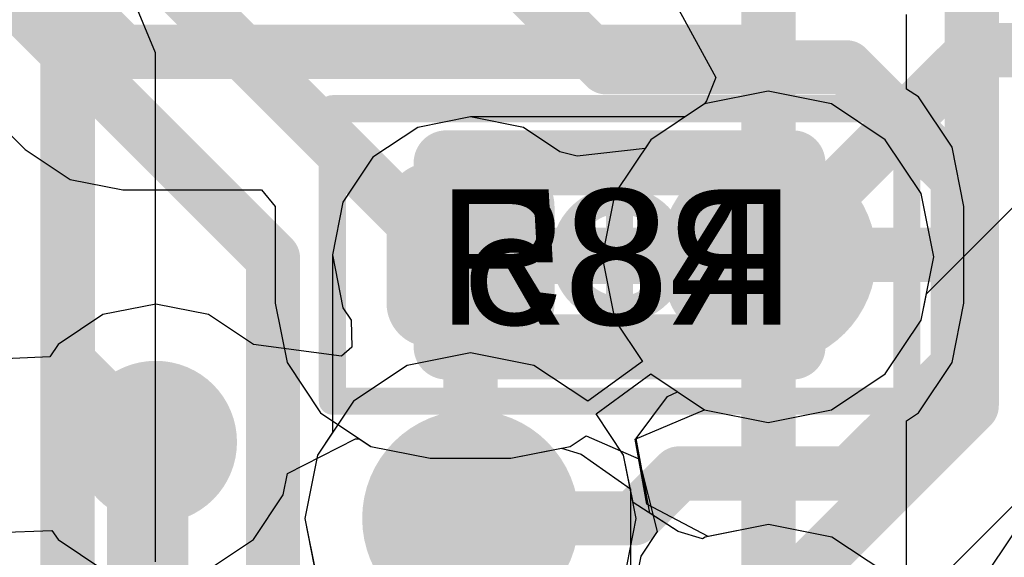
# Model space of a CAD drawing. Header units: millimetres. Extents: x -2 to 68, y -2 to 27.4.
# Tile 291 of 594: x 39.8 to 41.6, y 2.7 to 3.7. Entities that reach past the tile are written whole.
import ezdxf

# ---------------------------------------------------------------- set-up
doc = ezdxf.new("R2010")
doc.units = ezdxf.units.MM
for name, color, linetype in [('BottomLayer', 5, 'Continuous'), ('BottomPaste', 16, 'Continuous'), ('BottomSolder', 6, 'Continuous'), ('DrillGuide', 244, 'Continuous'), ('Mechanical10', 56, 'Continuous'), ('Mechanical13', 56, 'Continuous'), ('Mechanical15', 56, 'Continuous'), ('Mechanical17', 56, 'Continuous'), ('Mechanical2', 216, 'Continuous'), ('Mechanical6', 56, 'Continuous'), ('MidLayer1', 16, 'Continuous'), ('MidLayer2', 76, 'Continuous'), ('MidLayer3', 90, 'Continuous'), ('MidLayer4', 156, 'Continuous'), ('MidLayer5', 130, 'Continuous'), ('MidLayer6', 216, 'Continuous'), ('MidLayer7', 6, 'Continuous'), ('MidLayer8', 54, 'Continuous'), ('MultiLayer', 9, 'Continuous'), ('TopLayer', 1, 'Continuous'), ('TopPaste', 8, 'Continuous'), ('TopSolder', 216, 'Continuous'), ('ViaHoleLayer', 16, 'Continuous')]:
    doc.layers.add(name, color=color, linetype=linetype)

# ---------------------------------------------------------------- blocks, each defined once
blk = doc.blocks.new('RES_0201_B_231')
at = {"layer": 'BottomLayer', "const_width": 0.08059928}
for points in [[(-0.3896995, 0.08940038, 1), (-0.30910022, 0.08940038, 1)], [(-0.24090122, 0.08940038, 1), (-0.16030194, 0.08940038, 1)], [(0.16030194, 0.08940038, 1), (0.24090122, 0.08940038, 1)], [(0.30910022, 0.08940038, 1), (0.3896995, 0.08940038, 1)], [(-0.3896995, -0.08940038, 1), (-0.30910022, -0.08940038, 1)], [(-0.24090122, -0.08940038, 1), (-0.16030194, -0.08940038, 1)], [(0.16030194, -0.08940038, 1), (0.24090122, -0.08940038, 1)], [(0.30910022, -0.08940038, 1), (0.3896995, -0.08940038, 1)]]:
    blk.add_lwpolyline(points, format="xyb", close=True, dxfattribs=at)
at = {"layer": 'BottomLayer'}
for points in [[(-0.20060158, 0.16999966), (-0.34939986, 0.16999966), (-0.20060158, -0.16999966), (-0.34939986, -0.16999966)], [(0.20060158, -0.16999966), (0.34939986, -0.16999966), (0.20060158, 0.16999966), (0.34939986, 0.16999966)], [(-0.1200023, 0.08940038), (-0.4299991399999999, 0.08940038), (-0.1200023, -0.08940038), (-0.4299991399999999, -0.08940038)], [(0.1200023, -0.08940038), (0.4299991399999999, -0.08940038), (0.1200023, 0.08940038), (0.4299991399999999, 0.08940038)]]:
    blk.add_solid(points, dxfattribs=at)
at = {"layer": 'BottomPaste', "const_width": 0.08059928}
for points in [[(-0.3896995, 0.08940038, 1), (-0.30910022, 0.08940038, 1)], [(-0.24090122, 0.08940038, 1), (-0.16030194, 0.08940038, 1)], [(0.16030194, 0.08940038, 1), (0.24090122, 0.08940038, 1)], [(0.30910022, 0.08940038, 1), (0.3896995, 0.08940038, 1)], [(-0.3896995, -0.08940038, 1), (-0.30910022, -0.08940038, 1)], [(-0.24090122, -0.08940038, 1), (-0.16030194, -0.08940038, 1)], [(0.16030194, -0.08940038, 1), (0.24090122, -0.08940038, 1)], [(0.30910022, -0.08940038, 1), (0.3896995, -0.08940038, 1)]]:
    blk.add_lwpolyline(points, format="xyb", close=True, dxfattribs=at)
at = {"layer": 'BottomPaste'}
for points in [[(-0.20060158, 0.16999966), (-0.34939986, 0.16999966), (-0.20060158, -0.16999966), (-0.34939986, -0.16999966)], [(0.20060158, -0.16999966), (0.34939986, -0.16999966), (0.20060158, 0.16999966), (0.34939986, 0.16999966)], [(-0.1200023, 0.08940038), (-0.4299991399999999, 0.08940038), (-0.1200023, -0.08940038), (-0.4299991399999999, -0.08940038)], [(0.1200023, -0.08940038), (0.4299991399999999, -0.08940038), (0.1200023, 0.08940038), (0.4299991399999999, 0.08940038)]]:
    blk.add_solid(points, dxfattribs=at)
at = {"layer": 'BottomSolder', "const_width": 0.08059928}
for points in [[(-0.3896995, 0.08940038, 1), (-0.30910022, 0.08940038, 1)], [(-0.24090122, 0.08940038, 1), (-0.16030194, 0.08940038, 1)], [(0.16030194, 0.08940038, 1), (0.24090122, 0.08940038, 1)], [(0.30910022, 0.08940038, 1), (0.3896995, 0.08940038, 1)], [(-0.3896995, -0.08940038, 1), (-0.30910022, -0.08940038, 1)], [(-0.24090122, -0.08940038, 1), (-0.16030194, -0.08940038, 1)], [(0.16030194, -0.08940038, 1), (0.24090122, -0.08940038, 1)], [(0.30910022, -0.08940038, 1), (0.3896995, -0.08940038, 1)]]:
    blk.add_lwpolyline(points, format="xyb", close=True, dxfattribs=at)
at = {"layer": 'BottomSolder'}
for points in [[(-0.20060158, 0.16999966), (-0.34939986, 0.16999966), (-0.20060158, -0.16999966), (-0.34939986, -0.16999966)], [(0.20060158, -0.16999966), (0.34939986, -0.16999966), (0.20060158, 0.16999966), (0.34939986, 0.16999966)], [(-0.1200023, 0.08940038), (-0.4299991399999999, 0.08940038), (-0.1200023, -0.08940038), (-0.4299991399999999, -0.08940038)], [(0.1200023, -0.08940038), (0.4299991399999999, -0.08940038), (0.1200023, 0.08940038), (0.4299991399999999, 0.08940038)]]:
    blk.add_solid(points, dxfattribs=at)
at = {"layer": 'Mechanical10', "const_width": 0.11999976}
for points in [[(-0.31999936, 0.16999966), (0.31999936, 0.16999966)], [(-0.31999936, -0.16999966), (-0.31999936, 0.16999966)], [(0.31999936, -0.16999966), (0.31999936, 0.16999966)], [(-0.31999936, -0.16999966), (0.31999936, -0.16999966)]]:
    blk.add_lwpolyline(points, dxfattribs=at)
at = {"layer": 'Mechanical10', "const_width": 0.05999988}
for points in [[(-0.3499993, 0.16999966, 1), (-0.28999942, 0.16999966, 1)], [(-0.3499993, 0.16999966, 1), (-0.28999942, 0.16999966, 1)], [(0.28999942, 0.16999966, 1), (0.3499993, 0.16999966, 1)], [(0.28999942, 0.16999966, 1), (0.3499993, 0.16999966, 1)], [(-0.3499993, -0.16999966, 1), (-0.28999942, -0.16999966, 1)], [(-0.3499993, -0.16999966, 1), (-0.28999942, -0.16999966, 1)], [(0.28999942, -0.16999966, 1), (0.3499993, -0.16999966, 1)], [(0.28999942, -0.16999966, 1), (0.3499993, -0.16999966, 1)]]:
    blk.add_lwpolyline(points, format="xyb", close=True, dxfattribs=at)
at = {"layer": 'Mechanical6', "const_width": 0.0499999}
for points in [[(-0.5299989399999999, 0.26999946), (0.5299989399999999, 0.26999946)], [(-0.5299989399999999, -0.26999946), (-0.5299989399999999, 0.26999946)], [(0.5299989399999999, -0.26999946), (0.5299989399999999, 0.26999946)], [(0, -0.135001), (0, 0.135001)], [(-0.135001, 0), (0.135001, 0)], [(-0.5299989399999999, -0.26999946), (0.5299989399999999, -0.26999946)]]:
    blk.add_lwpolyline(points, dxfattribs=at)
at = {"layer": 'Mechanical6'}
for points, const_width in [([(-0.54249828, 0.26999946, 1), (-0.5174996, 0.26999946, 1)], 0.02499868), ([(-0.54249828, 0.26999946, 1), (-0.5174996, 0.26999946, 1)], 0.02499868), ([(0.5174996, 0.26999946, 1), (0.54249828, 0.26999946, 1)], 0.02499868), ([(0.5174996, 0.26999946, 1), (0.54249828, 0.26999946, 1)], 0.02499868), ([(-0.01249934, 0.135001, 1), (0.01249934, 0.135001, 1)], 0.02499868), ([(0.10130028, 0, 1), (-0.10130028, 0, 1)], 0.0499999), ([(-0.14750034, 0, 1), (-0.12250166, 0, 1)], 0.02499868), ([(-0.11379962, 0, 1), (-0.08880094, 0, 1)], 0.02499868), ([(0.08880094, 0, 1), (0.11379962, 0, 1)], 0.02499868), ([(0.12250166, 0, 1), (0.14750034, 0, 1)], 0.02499868), ([(-0.01249934, -0.135001, 1), (0.01249934, -0.135001, 1)], 0.02499868), ([(-0.54249828, -0.26999946, 1), (-0.5174996, -0.26999946, 1)], 0.02499868), ([(-0.54249828, -0.26999946, 1), (-0.5174996, -0.26999946, 1)], 0.02499868), ([(0.5174996, -0.26999946, 1), (0.54249828, -0.26999946, 1)], 0.02499868), ([(0.5174996, -0.26999946, 1), (0.54249828, -0.26999946, 1)], 0.02499868)]:
    blk.add_lwpolyline(points, format="xyb", close=True, dxfattribs=dict(at, const_width=const_width))
blk = doc.blocks.new('RES_0201_232')
at = {"layer": 'Mechanical13', "const_width": 0.11999976}
for points in [[(-0.31999936, 0.16999966), (0.31999936, 0.16999966)], [(-0.31999936, -0.16999966), (-0.31999936, 0.16999966)], [(0.31999936, -0.16999966), (0.31999936, 0.16999966)], [(-0.31999936, -0.16999966), (0.31999936, -0.16999966)]]:
    blk.add_lwpolyline(points, dxfattribs=at)
at = {"layer": 'Mechanical13', "const_width": 0.05999988}
for points in [[(-0.3499993, 0.16999966, 1), (-0.28999942, 0.16999966, 1)], [(-0.3499993, 0.16999966, 1), (-0.28999942, 0.16999966, 1)], [(0.28999942, 0.16999966, 1), (0.3499993, 0.16999966, 1)], [(0.28999942, 0.16999966, 1), (0.3499993, 0.16999966, 1)], [(-0.3499993, -0.16999966, 1), (-0.28999942, -0.16999966, 1)], [(-0.3499993, -0.16999966, 1), (-0.28999942, -0.16999966, 1)], [(0.28999942, -0.16999966, 1), (0.3499993, -0.16999966, 1)], [(0.28999942, -0.16999966, 1), (0.3499993, -0.16999966, 1)]]:
    blk.add_lwpolyline(points, format="xyb", close=True, dxfattribs=at)
at = {"layer": 'Mechanical15', "const_width": 0.0499999}
for points in [[(-0.5299989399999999, 0.26999946), (0.5299989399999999, 0.26999946)], [(-0.5299989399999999, -0.26999946), (-0.5299989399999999, 0.26999946)], [(0.5299989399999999, -0.26999946), (0.5299989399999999, 0.26999946)], [(0, -0.135001), (0, 0.135001)], [(-0.135001, 0), (0.135001, 0)], [(-0.5299989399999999, -0.26999946), (0.5299989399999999, -0.26999946)]]:
    blk.add_lwpolyline(points, dxfattribs=at)
at = {"layer": 'Mechanical15'}
for points, const_width in [([(-0.54249828, 0.26999946, 1), (-0.5174996, 0.26999946, 1)], 0.02499868), ([(-0.54249828, 0.26999946, 1), (-0.5174996, 0.26999946, 1)], 0.02499868), ([(0.5174996, 0.26999946, 1), (0.54249828, 0.26999946, 1)], 0.02499868), ([(0.5174996, 0.26999946, 1), (0.54249828, 0.26999946, 1)], 0.02499868), ([(-0.01249934, 0.135001, 1), (0.01249934, 0.135001, 1)], 0.02499868), ([(0.10130028, 0, 1), (-0.10130028, 0, 1)], 0.0499999), ([(-0.14750034, 0, 1), (-0.12250166, 0, 1)], 0.02499868), ([(-0.11379962, 0, 1), (-0.08880094, 0, 1)], 0.02499868), ([(0.08880094, 0, 1), (0.11379962, 0, 1)], 0.02499868), ([(0.12250166, 0, 1), (0.14750034, 0, 1)], 0.02499868), ([(-0.01249934, -0.135001, 1), (0.01249934, -0.135001, 1)], 0.02499868), ([(-0.54249828, -0.26999946, 1), (-0.5174996, -0.26999946, 1)], 0.02499868), ([(-0.54249828, -0.26999946, 1), (-0.5174996, -0.26999946, 1)], 0.02499868), ([(0.5174996, -0.26999946, 1), (0.54249828, -0.26999946, 1)], 0.02499868), ([(0.5174996, -0.26999946, 1), (0.54249828, -0.26999946, 1)], 0.02499868)]:
    blk.add_lwpolyline(points, format="xyb", close=True, dxfattribs=dict(at, const_width=const_width))
at = {"layer": 'TopLayer', "const_width": 0.08059928}
for points in [[(-0.3896995, 0.08940038, 1), (-0.30910022, 0.08940038, 1)], [(-0.24090122, 0.08940038, 1), (-0.16030194, 0.08940038, 1)], [(0.16030194, 0.08940038, 1), (0.24090122, 0.08940038, 1)], [(0.30910022, 0.08940038, 1), (0.3896995, 0.08940038, 1)], [(-0.3896995, -0.08940038, 1), (-0.30910022, -0.08940038, 1)], [(-0.24090122, -0.08940038, 1), (-0.16030194, -0.08940038, 1)], [(0.16030194, -0.08940038, 1), (0.24090122, -0.08940038, 1)], [(0.30910022, -0.08940038, 1), (0.3896995, -0.08940038, 1)]]:
    blk.add_lwpolyline(points, format="xyb", close=True, dxfattribs=at)
at = {"layer": 'TopLayer'}
for points in [[(-0.20060158, 0.16999966), (-0.34939986, 0.16999966), (-0.20060158, -0.16999966), (-0.34939986, -0.16999966)], [(0.20060158, -0.16999966), (0.34939986, -0.16999966), (0.20060158, 0.16999966), (0.34939986, 0.16999966)], [(-0.1200023, 0.08940038), (-0.4299991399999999, 0.08940038), (-0.1200023, -0.08940038), (-0.4299991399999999, -0.08940038)], [(0.1200023, -0.08940038), (0.4299991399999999, -0.08940038), (0.1200023, 0.08940038), (0.4299991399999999, 0.08940038)]]:
    blk.add_solid(points, dxfattribs=at)
at = {"layer": 'TopPaste', "const_width": 0.08059928}
for points in [[(-0.3896995, 0.08940038, 1), (-0.30910022, 0.08940038, 1)], [(-0.24090122, 0.08940038, 1), (-0.16030194, 0.08940038, 1)], [(0.16030194, 0.08940038, 1), (0.24090122, 0.08940038, 1)], [(0.30910022, 0.08940038, 1), (0.3896995, 0.08940038, 1)], [(-0.3896995, -0.08940038, 1), (-0.30910022, -0.08940038, 1)], [(-0.24090122, -0.08940038, 1), (-0.16030194, -0.08940038, 1)], [(0.16030194, -0.08940038, 1), (0.24090122, -0.08940038, 1)], [(0.30910022, -0.08940038, 1), (0.3896995, -0.08940038, 1)]]:
    blk.add_lwpolyline(points, format="xyb", close=True, dxfattribs=at)
at = {"layer": 'TopPaste'}
for points in [[(-0.20060158, 0.16999966), (-0.34939986, 0.16999966), (-0.20060158, -0.16999966), (-0.34939986, -0.16999966)], [(0.20060158, -0.16999966), (0.34939986, -0.16999966), (0.20060158, 0.16999966), (0.34939986, 0.16999966)], [(-0.1200023, 0.08940038), (-0.4299991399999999, 0.08940038), (-0.1200023, -0.08940038), (-0.4299991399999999, -0.08940038)], [(0.1200023, -0.08940038), (0.4299991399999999, -0.08940038), (0.1200023, 0.08940038), (0.4299991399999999, 0.08940038)]]:
    blk.add_solid(points, dxfattribs=at)
at = {"layer": 'TopSolder', "const_width": 0.08059928}
for points in [[(-0.3896995, 0.08940038, 1), (-0.30910022, 0.08940038, 1)], [(-0.24090122, 0.08940038, 1), (-0.16030194, 0.08940038, 1)], [(0.16030194, 0.08940038, 1), (0.24090122, 0.08940038, 1)], [(0.30910022, 0.08940038, 1), (0.3896995, 0.08940038, 1)], [(-0.3896995, -0.08940038, 1), (-0.30910022, -0.08940038, 1)], [(-0.24090122, -0.08940038, 1), (-0.16030194, -0.08940038, 1)], [(0.16030194, -0.08940038, 1), (0.24090122, -0.08940038, 1)], [(0.30910022, -0.08940038, 1), (0.3896995, -0.08940038, 1)]]:
    blk.add_lwpolyline(points, format="xyb", close=True, dxfattribs=at)
at = {"layer": 'TopSolder'}
for points in [[(-0.20060158, 0.16999966), (-0.34939986, 0.16999966), (-0.20060158, -0.16999966), (-0.34939986, -0.16999966)], [(0.20060158, -0.16999966), (0.34939986, -0.16999966), (0.20060158, 0.16999966), (0.34939986, 0.16999966)], [(-0.1200023, 0.08940038), (-0.4299991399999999, 0.08940038), (-0.1200023, -0.08940038), (-0.4299991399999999, -0.08940038)], [(0.1200023, -0.08940038), (0.4299991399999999, -0.08940038), (0.1200023, 0.08940038), (0.4299991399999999, 0.08940038)]]:
    blk.add_solid(points, dxfattribs=at)

msp = doc.modelspace()

# ---------------------------------------------------------------- linework, layer by layer
at = {"layer": 'BottomLayer'}
for p, q in [((41.42989935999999, 3.58484678), (41.42989935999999, 3.7223065)), ((41.45170272, 3.57027734), (41.42989935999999, 3.58484678)), ((41.51371936, 3.47746066), (41.45170272, 3.57027734)), ((39.74476176, 3.53191826), (39.80334178, 3.473338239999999)), ((39.80334178, 3.473338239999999), (39.88603402, 3.41808308)), ((41.53549732, 3.3679765), (41.51371936, 3.47746066)), ((39.88603402, 3.41808308), (39.98358018, 3.39868002)), ((39.98358018, 3.39868002), (40.23930738, 3.39868002)), ((40.23930738, 3.39868002), (40.26450672, 3.36797396)), ((40.26450672, 3.36797396), (40.26450672, 3.18917574)), ((41.53549732, 3.18917574), (41.53549732, 3.3679765)), ((40.26450672, 3.18917574), (40.28628468, 3.07969158)), ((41.51371936, 3.07969158), (41.53549732, 3.18917574)), ((40.28628468, 3.07969158), (40.34830132, 2.9868749)), ((41.45170272, 2.9868749), (41.51371936, 3.07969158)), ((40.34830132, 2.9868749), (40.441118, 2.92485826)), ((41.42989682, 2.97230546), (41.45170272, 2.9868749)), ((41.42989682, 2.63350502), (41.42989682, 2.97230546)), ((40.441118, 2.92485826), (40.55060216, 2.9030803)), ((40.69940044, 2.9030803), (40.79310104, 2.92171882)), ((40.79310104, 2.92171882), (40.82904966, 2.9106368)), ((40.82904966, 2.9106368), (40.92010358, 2.84642814)), ((40.55060216, 2.9030803), (40.69940044, 2.9030803)), ((40.92010358, 2.84642814), (40.92010358, 2.63350502))]:
    msp.add_line(p, q, dxfattribs=at)
at = {"layer": 'BottomLayer', "const_width": 0.0999998}
for points in [[(39.92500016, 3.71215666), (39.92500016, 4.02857716)], [(41.17500274, 3.653576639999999), (41.17500274, 4.02857716)], [(39.92500016, 3.71215666), (39.98358018, 3.653576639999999)], [(39.98358018, 3.653576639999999), (41.17500274, 3.653576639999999)], [(41.17500274, 3.278576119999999), (41.17500274, 3.653576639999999)], [(41.17500019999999, 3.27857358), (41.17500274, 3.278576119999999)], [(41.17500019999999, 2.47499886), (41.17500019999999, 3.27857358)]]:
    msp.add_lwpolyline(points, dxfattribs=at)
at = {"layer": 'BottomLayer'}
for points, const_width in [([(39.90000148, 3.71215666, 1), (39.94999884, 3.71215666, 1)], 0.0499999), ([(39.90000148, 3.71215666, 1), (39.94999884, 3.71215666, 1)], 0.0499999), ([(39.9585815, 3.653576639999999, 1), (40.00857886, 3.653576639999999, 1)], 0.0499999), ([(39.9585815, 3.653576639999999, 1), (40.00857886, 3.653576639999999, 1)], 0.0499999), ([(41.15000406, 3.653576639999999, 1), (41.20000142, 3.653576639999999, 1)], 0.0499999), ([(41.15000406, 3.653576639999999, 1), (41.20000142, 3.653576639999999, 1)], 0.0499999), ([(41.15000406, 3.653576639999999, 1), (41.20000142, 3.653576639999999, 1)], 0.0499999), ([(40.55000526, 3.278576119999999, 1), (40.70000242, 3.278576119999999, 1)], 0.1499997), ([(41.15000152, 3.27857358, 1), (41.19999888, 3.27857358, 1)], 0.0499999), ([(41.15000152, 3.27857358, 1), (41.19999888, 3.27857358, 1)], 0.0499999), ([(41.15000406, 3.278576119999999, 1), (41.20000142, 3.278576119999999, 1)], 0.0499999), ([(41.15000406, 3.278576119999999, 1), (41.20000142, 3.278576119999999, 1)], 0.0499999)]:
    msp.add_lwpolyline(points, format="xyb", close=True, dxfattribs=dict(at, const_width=const_width))
at = {"layer": 'DrillGuide'}
for points, const_width in [([(41.12399954, 3.2749998, 1), (41.22399934, 3.2749998, 1)], 0.0999998), ([(40.60000515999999, 3.278576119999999, 1), (40.65000251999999, 3.278576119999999, 1)], 0.0499999), ([(40.6000077, 3.27857866, 1), (40.65000506, 3.27857866, 1)], 0.0499999), ([(40.01900302, 2.93299896, 1), (40.06900038, 2.93299896, 1)], 0.0499999), ([(40.57500393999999, 2.79199594, 1), (40.67500374, 2.79199594, 1)], 0.0999998)]:
    msp.add_lwpolyline(points, format="xyb", close=True, dxfattribs=dict(at, const_width=const_width))
at = {"layer": 'MidLayer1'}
for p, q in [((41.17399944, 3.58087676), (41.05694608, 3.55759258)), ((41.2910528, 3.55759258), (41.17399944, 3.58087676)), ((41.05694608, 3.55759258), (41.02085014, 3.53347528)), ((41.39028806, 3.49128842), (41.2910528, 3.55759258)), ((40.62500638, 3.53347528), (40.52746276, 3.51407222)), ((41.02085014, 3.53347528), (40.62500638, 3.53347528)), ((40.52746276, 3.51407222), (40.44476798, 3.458817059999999)), ((41.45659222, 3.39205316), (41.39028806, 3.49128842)), ((40.44476798, 3.458817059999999), (40.38951282, 3.376122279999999)), ((41.47987639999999, 3.2749998), (41.45659222, 3.39205316)), ((40.38951282, 3.376122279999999), (40.37010976, 3.27857866)), ((40.37010976, 3.27857866), (40.38951282, 3.18103504)), ((41.45659222, 3.15794644), (41.47987639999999, 3.2749998)), ((40.0440017, 3.18789558), (39.94645808, 3.16849252)), ((40.14154532, 3.16849252), (40.0440017, 3.18789558)), ((40.38951282, 3.18103504), (40.4046817, 3.15833252)), ((39.94645808, 3.16849252), (39.8637633, 3.11323736)), ((40.22423756, 3.1132399), (40.14154532, 3.16849252)), ((40.4046817, 3.15833252), (40.40602282, 3.1084139)), ((41.39028806, 3.05871118), (41.45659222, 3.15794644)), ((39.8637633, 3.11323736), (39.84836328, 3.09019194)), ((40.3869271, 3.09188104), (40.22423756, 3.1132399)), ((40.40602282, 3.1084139), (40.3869271, 3.09188104)), ((39.84836328, 3.09019194), (39.699565, 3.08428644)), ((41.2910528, 2.992407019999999), (41.39028806, 3.05871118)), ((40.92857702, 2.93843456), (41.05694862, 2.992407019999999)), ((41.05694862, 2.992407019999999), (41.17399944, 2.96912284)), ((41.17399944, 2.96912284), (41.2910528, 2.992407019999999)), ((40.95035244, 2.81811476), (40.92857702, 2.93843456)), ((41.06333164, 2.75866352), (40.95035244, 2.81811476)), ((41.17500019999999, 2.78087582), (41.06333164, 2.75866352)), ((41.29205356, 2.75759164), (41.17500019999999, 2.78087582)), ((41.39128881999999, 2.69128748), (41.29205356, 2.75759164))]:
    msp.add_line(p, q, dxfattribs=at)
for points, const_width in [([(41.07399964, 3.2749998, 1), (41.27399924, 3.2749998, 1)], 0.1999996), ([(40.5500078, 3.27857866, 1), (40.70000496, 3.27857866, 1)], 0.1499997), ([(40.6000077, 3.27857866, 1), (40.65000506, 3.27857866, 1)], 0.0499999), ([(41.1454219, 3.27857866, 1), (41.19541925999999, 3.27857866, 1)], 0.0499999), ([(41.1454219, 3.27857866, 1), (41.19541925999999, 3.27857866, 1)], 0.0499999), ([(41.14900076, 3.2749998, 1), (41.19899812, 3.2749998, 1)], 0.0499999), ([(39.96900312, 2.93299896, 1), (40.11900027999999, 2.93299896, 1)], 0.1499997), ([(40.00650114, 2.93299896, 1), (40.08150225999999, 2.93299896, 1)], 0.07499858), ([(39.99169294, 2.91819076, 1), (40.06669406, 2.91819076, 1)], 0.07499858), ([(39.99169294, 2.91819076, 1), (40.06669406, 2.91819076, 1)], 0.07499858), ([(40.52500404, 2.79199594, 1), (40.72500364, 2.79199594, 1)], 0.1999996)]:
    msp.add_lwpolyline(points, format="xyb", close=True, dxfattribs=dict(at, const_width=const_width))
for points, const_width in [([(40.62500638, 3.27857866), (41.17042058, 3.27857866)], 0.0999998), ([(41.17042058, 3.27857866), (41.17399944, 3.2749998)], 0.0999998), ([(40.0291935, 2.91819076), (40.0440017, 2.93299896)], 0.1499997), ([(40.0291935, 2.42663726), (40.0291935, 2.91819076)], 0.1499997)]:
    msp.add_lwpolyline(points, dxfattribs=dict(at, const_width=const_width))
at = {"layer": 'MidLayer2'}
for p, q in [((41.17399944, 3.58087676), (41.05694608, 3.55759258)), ((41.2910528, 3.55759258), (41.17399944, 3.58087676)), ((41.05694608, 3.55759258), (40.95771082, 3.49128842)), ((41.39028806, 3.49128842), (41.2910528, 3.55759258)), ((40.95771082, 3.49128842), (40.89140665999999, 3.39205316)), ((41.45659222, 3.39205316), (41.39028806, 3.49128842)), ((40.89140665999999, 3.39205316), (40.86812248, 3.2749998)), ((41.47987639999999, 3.2749998), (41.45659222, 3.39205316)), ((40.86812248, 3.2749998), (40.89140665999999, 3.15794644)), ((41.45659222, 3.15794644), (41.47987639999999, 3.2749998)), ((40.89140665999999, 3.15794644), (40.94213554, 3.08201568)), ((41.39028806, 3.05871118), (41.45659222, 3.15794644)), ((40.62500384, 3.0978729), (40.50795048, 3.07458872)), ((40.7420572, 3.07458872), (40.62500384, 3.0978729)), ((40.50795048, 3.07458872), (40.40871522, 3.00828456)), ((40.84129246, 3.00828964), (40.7420572, 3.07458872)), ((40.94213554, 3.08201568), (40.84129246, 3.00828964)), ((40.85686774, 2.98498006), (40.95771082, 3.0587061)), ((40.95771082, 3.0587061), (41.05694608, 2.992407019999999)), ((41.2910528, 2.992407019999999), (41.39028806, 3.05871118)), ((40.40871522, 3.00828456), (40.34241106, 2.9090493)), ((40.90759662, 2.9090493), (40.85686774, 2.98498006)), ((41.05694608, 2.992407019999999), (41.17399944, 2.96912284)), ((41.17399944, 2.96912284), (41.2910528, 2.992407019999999)), ((40.34241106, 2.9090493), (40.31912688, 2.79199594)), ((40.92501085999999, 2.82151074), (40.90759662, 2.9090493)), ((41.00811458, 2.7680539), (40.92501085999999, 2.82151074)), ((40.31912688, 2.79199594), (40.33984312, 2.68784578)), ((41.17500019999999, 2.78087582), (41.05794684, 2.75759164)), ((41.29205356, 2.75759164), (41.17500019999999, 2.78087582)), ((41.05284906, 2.7541855), (41.00811458, 2.7680539)), ((41.05794684, 2.75759164), (41.05284906, 2.7541855)), ((41.39128881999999, 2.69128748), (41.29205356, 2.75759164))]:
    msp.add_line(p, q, dxfattribs=at)
at = {"layer": 'MidLayer2', "const_width": 0.1999996}
for points in [[(41.07399964, 3.2749998, 1), (41.27399924, 3.2749998, 1)], [(40.52500404, 2.79199594, 1), (40.72500364, 2.79199594, 1)]]:
    msp.add_lwpolyline(points, format="xyb", close=True, dxfattribs=at)
at = {"layer": 'MidLayer3'}
for p, q in [((40.04354196, 3.65176816), (39.99598808, 3.76657362)), ((40.04354196, 2.71190974), (40.04354196, 3.65176816)), ((41.17399944, 3.58087676), (41.05694608, 3.55759258)), ((41.2910528, 3.55759258), (41.17399944, 3.58087676)), ((41.05694608, 3.55759258), (40.95771082, 3.49128842)), ((41.39028806, 3.49128842), (41.2910528, 3.55759258)), ((40.95771082, 3.49128842), (40.89140665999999, 3.39205316)), ((41.45659222, 3.39205316), (41.39028806, 3.49128842)), ((40.89140665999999, 3.39205316), (40.86812248, 3.2749998)), ((41.47987639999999, 3.2749998), (41.45659222, 3.39205316)), ((40.86812248, 3.2749998), (40.89140665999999, 3.15794644)), ((41.45659222, 3.15794644), (41.47987639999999, 3.2749998)), ((40.89140665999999, 3.15794644), (40.94213554, 3.08201568)), ((41.39028806, 3.05871118), (41.45659222, 3.15794644)), ((40.62500384, 3.0978729), (40.50795048, 3.07458872)), ((40.7420572, 3.07458872), (40.62500384, 3.0978729)), ((40.50795048, 3.07458872), (40.40871522, 3.00828456)), ((40.84129246, 3.00828964), (40.7420572, 3.07458872)), ((40.94213554, 3.08201568), (40.84129246, 3.00828964)), ((40.85686774, 2.98498006), (40.95771082, 3.0587061)), ((40.95771082, 3.0587061), (41.05694608, 2.992407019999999)), ((41.2910528, 2.992407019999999), (41.39028806, 3.05871118)), ((40.40871522, 3.00828456), (40.34241106, 2.9090493)), ((40.90759662, 2.9090493), (40.85686774, 2.98498006)), ((41.05694608, 2.992407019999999), (41.17399944, 2.96912284)), ((41.17399944, 2.96912284), (41.2910528, 2.992407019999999)), ((40.34241106, 2.9090493), (40.31912688, 2.79199594)), ((40.92501085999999, 2.82151074), (40.90759662, 2.9090493)), ((41.00811458, 2.7680539), (40.92501085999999, 2.82151074)), ((40.31912688, 2.79199594), (40.33984312, 2.68784578)), ((41.17500019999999, 2.78087582), (41.05794684, 2.75759164)), ((41.29205356, 2.75759164), (41.17500019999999, 2.78087582)), ((41.05284906, 2.7541855), (41.00811458, 2.7680539)), ((41.05794684, 2.75759164), (41.05284906, 2.7541855)), ((41.39128881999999, 2.69128748), (41.29205356, 2.75759164))]:
    msp.add_line(p, q, dxfattribs=at)
at = {"layer": 'MidLayer3', "const_width": 0.0999998}
for points in [[(39.61673814, 3.91621264), (39.88118262, 3.65176816)], [(39.88118262, 2.62041132), (39.88118262, 3.65176816)]]:
    msp.add_lwpolyline(points, dxfattribs=at)
at = {"layer": 'MidLayer3'}
for points, const_width in [([(39.85618393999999, 3.65176816, 1), (39.90618129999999, 3.65176816, 1)], 0.0499999), ([(39.85618393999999, 3.65176816, 1), (39.90618129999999, 3.65176816, 1)], 0.0499999), ([(41.07399964, 3.2749998, 1), (41.27399924, 3.2749998, 1)], 0.1999996), ([(40.52500404, 2.79199594, 1), (40.72500364, 2.79199594, 1)], 0.1999996)]:
    msp.add_lwpolyline(points, format="xyb", close=True, dxfattribs=dict(at, const_width=const_width))
at = {"layer": 'MidLayer4'}
for p, q in [((41.17399944, 3.58087676), (41.05694608, 3.55759258)), ((41.2910528, 3.55759258), (41.17399944, 3.58087676)), ((41.05694608, 3.55759258), (40.95771082, 3.49128842)), ((41.39028806, 3.49128842), (41.2910528, 3.55759258)), ((40.62500384, 3.53347274), (40.52746021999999, 3.51406968)), ((40.72254746, 3.51406968), (40.62500384, 3.53347274)), ((40.52746021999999, 3.51406968), (40.44476544, 3.45881452)), ((40.79005304, 3.46896436), (40.72254746, 3.51406968)), ((40.95771082, 3.49128842), (40.94699964, 3.47525594)), ((41.45659222, 3.39205316), (41.39028806, 3.49128842)), ((40.94699964, 3.47525594), (40.82168873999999, 3.46072206)), ((40.44476544, 3.45881452), (40.38951028, 3.37611974)), ((40.82168873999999, 3.46072206), (40.79005304, 3.46896436)), ((41.47987639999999, 3.2749998), (41.45659222, 3.39205316)), ((40.38951028, 3.37611974), (40.37010722, 3.278576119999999)), ((40.37010722, 3.278576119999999), (40.37010722, 2.9505021)), ((41.45659222, 3.15794644), (41.47987639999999, 3.2749998)), ((41.39028806, 3.05871118), (41.45659222, 3.15794644)), ((41.2910528, 2.992407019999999), (41.39028806, 3.05871118)), ((40.93059378, 2.93973758), (40.98834322, 3.01680118)), ((40.98834322, 3.01680118), (41.00690046, 3.02584358)), ((41.00690046, 3.02584358), (41.05694608, 2.992407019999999)), ((41.05694608, 2.992407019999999), (41.17399944, 2.96912284)), ((41.17399944, 2.96912284), (41.2910528, 2.992407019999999)), ((40.37010722, 2.9505021), (40.34241106, 2.9090493)), ((40.95618936, 2.8014549), (40.93059378, 2.93973758)), ((40.34241106, 2.9090493), (40.31912688, 2.79199594)), ((41.00811458, 2.7680539), (40.95618936, 2.8014549)), ((40.31912688, 2.79199594), (40.33984312, 2.68784578)), ((41.17500019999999, 2.78087582), (41.05794684, 2.75759164)), ((41.29205356, 2.75759164), (41.17500019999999, 2.78087582)), ((41.05284906, 2.7541855), (41.00811458, 2.7680539)), ((41.05794684, 2.75759164), (41.05284906, 2.7541855)), ((41.39128881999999, 2.69128748), (41.29205356, 2.75759164))]:
    msp.add_line(p, q, dxfattribs=at)
for points, const_width in [([(41.07399964, 3.2749998, 1), (41.27399924, 3.2749998, 1)], 0.1999996), ([(40.55000526, 3.278576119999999, 1), (40.70000242, 3.278576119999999, 1)], 0.1499997), ([(40.60000515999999, 3.278576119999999, 1), (40.65000251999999, 3.278576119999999, 1)], 0.0499999), ([(40.52500404, 2.79199594, 1), (40.72500364, 2.79199594, 1)], 0.1999996), ([(40.60000515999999, 2.79199594, 1), (40.65000251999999, 2.79199594, 1)], 0.0499999)]:
    msp.add_lwpolyline(points, format="xyb", close=True, dxfattribs=dict(at, const_width=const_width))
at = {"layer": 'MidLayer4', "const_width": 0.0999998}
msp.add_lwpolyline([(40.62500384, 2.79199594), (40.62500384, 3.278576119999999)], dxfattribs=at)
at = {"layer": 'MidLayer5'}
msp.add_line((41.50523829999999, 2.69475966), (41.70423714, 2.8937585), dxfattribs=at)
at = {"layer": 'MidLayer5', "const_width": 0.0999998}
for points in [[(38.82786747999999, 5.03016012), (40.5830278, 3.2749998)], [(40.47499905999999, 4.02500084), (40.8750008, 3.6249991)], [(39.55185384, 3.98109694), (40.26047066, 3.27248012)], [(40.8750008, 3.6249991), (41.31897248, 3.6249991)], [(41.31897248, 3.6249991), (41.52399874, 3.41997284)], [(41.52399874, 3.0739969), (41.52399874, 3.41997284)], [(40.26047066, 2.66072112), (40.26047066, 3.27248012)], [(40.5830278, 3.2749998), (41.17399944, 3.2749998)], [(41.3249999, 2.87499806), (41.52399874, 3.0739969)], [(40.92631388, 2.79199594), (41.009316, 2.87499806)], [(41.009316, 2.87499806), (41.3249999, 2.87499806)], [(40.62500384, 2.79199594), (40.92631388, 2.79199594)]]:
    msp.add_lwpolyline(points, dxfattribs=at)
at = {"layer": 'MidLayer5'}
for points, const_width in [([(40.85000211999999, 3.6249991, 1), (40.89999948, 3.6249991, 1)], 0.0499999), ([(40.85000211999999, 3.6249991, 1), (40.89999948, 3.6249991, 1)], 0.0499999), ([(41.2939738, 3.6249991, 1), (41.34397116, 3.6249991, 1)], 0.0499999), ([(41.2939738, 3.6249991, 1), (41.34397116, 3.6249991, 1)], 0.0499999), ([(41.07399964, 3.2749998, 1), (41.27399924, 3.2749998, 1)], 0.1999996), ([(41.49900006, 3.41997284, 1), (41.54899742, 3.41997284, 1)], 0.0499999), ([(41.49900006, 3.41997284, 1), (41.54899742, 3.41997284, 1)], 0.0499999), ([(40.23547198, 3.27248012, 1), (40.28546934, 3.27248012, 1)], 0.0499999), ([(40.23547198, 3.27248012, 1), (40.28546934, 3.27248012, 1)], 0.0499999), ([(40.55802912, 3.2749998, 1), (40.60802648, 3.2749998, 1)], 0.0499999), ([(40.55802912, 3.2749998, 1), (40.60802648, 3.2749998, 1)], 0.0499999), ([(41.14900076, 3.2749998, 1), (41.19899812, 3.2749998, 1)], 0.0499999), ([(41.49900006, 3.0739969, 1), (41.54899742, 3.0739969, 1)], 0.0499999), ([(41.49900006, 3.0739969, 1), (41.54899742, 3.0739969, 1)], 0.0499999), ([(40.52500404, 2.79199594, 1), (40.72500364, 2.79199594, 1)], 0.1999996), ([(40.98431732, 2.87499806, 1), (41.03431468, 2.87499806, 1)], 0.0499999), ([(40.98431732, 2.87499806, 1), (41.03431468, 2.87499806, 1)], 0.0499999), ([(41.30000122, 2.87499806, 1), (41.34999858, 2.87499806, 1)], 0.0499999), ([(41.30000122, 2.87499806, 1), (41.34999858, 2.87499806, 1)], 0.0499999), ([(40.60000515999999, 2.79199594, 1), (40.65000251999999, 2.79199594, 1)], 0.0499999), ([(40.9013152, 2.79199594, 1), (40.95131256, 2.79199594, 1)], 0.0499999), ([(40.9013152, 2.79199594, 1), (40.95131256, 2.79199594, 1)], 0.0499999)]:
    msp.add_lwpolyline(points, format="xyb", close=True, dxfattribs=dict(at, const_width=const_width))
at = {"layer": 'MidLayer6'}
for p, q in [((41.0018357, 3.7445315), (41.07747944, 3.6062285)), ((41.07747944, 3.6062285), (41.06068242, 3.5629342)), ((41.06068242, 3.5629342), (41.05694354, 3.55759004)), ((41.05694354, 3.55759004), (40.95771082, 3.49128842)), ((40.95771082, 3.49128842), (40.89140665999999, 3.39205316)), ((41.46631788, 3.20684144), (41.66123493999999, 3.4017585)), ((40.89140665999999, 3.39205316), (40.86812248, 3.2749998)), ((40.86812248, 3.2749998), (40.89140665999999, 3.15794644)), ((41.45659222, 3.15794644), (41.46631788, 3.20684144)), ((40.89140665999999, 3.15794644), (40.94214062, 3.08201568)), ((41.39028806, 3.05871118), (41.45659222, 3.15794644)), ((40.62500384, 3.0978729), (40.50795048, 3.07458872)), ((40.7420572, 3.07458872), (40.62500384, 3.0978729)), ((40.50795048, 3.07458872), (40.40871522, 3.00828456)), ((40.84128991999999, 3.00828456), (40.7420572, 3.07458872)), ((40.94214062, 3.08201568), (40.84128991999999, 3.00828456)), ((40.85686266, 2.98498006), (40.95771336, 3.05871118)), ((40.95771336, 3.05871118), (41.05694608, 2.992407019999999)), ((41.2910528, 2.992407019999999), (41.39028806, 3.05871118)), ((40.40871522, 3.00828456), (40.34241106, 2.9090493)), ((40.90759662, 2.9090493), (40.85686266, 2.98498006)), ((41.05694608, 2.992407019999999), (41.17399944, 2.96912284)), ((41.17399944, 2.96912284), (41.2910528, 2.992407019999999)), ((40.34241106, 2.9090493), (40.31912688, 2.79199594)), ((40.92501085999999, 2.82151074), (40.90759662, 2.9090493)), ((41.00811458, 2.7680539), (40.92501085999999, 2.82151074)), ((40.31912688, 2.79199594), (40.34241106, 2.67494512)), ((41.17500019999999, 2.78087582), (41.05794684, 2.75759164)), ((41.29205356, 2.75759164), (41.17500019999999, 2.78087582)), ((41.05284906, 2.7541855), (41.00811458, 2.7680539)), ((41.05794684, 2.75759164), (41.05284906, 2.7541855)), ((41.39128881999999, 2.69128748), (41.29205356, 2.75759164))]:
    msp.add_line(p, q, dxfattribs=at)
at = {"layer": 'MidLayer6', "const_width": 0.0999998}
for points in [[(41.17399944, 3.2749998), (41.55565476, 3.65665512)], [(41.55565476, 3.65665512), (46.57343492, 3.65665512)], [(40.62500384, 2.79199594), (40.62797564, 2.78902414)], [(40.62797564, 2.44199664), (40.62797564, 2.78902414)]]:
    msp.add_lwpolyline(points, dxfattribs=at)
at = {"layer": 'MidLayer6'}
for points, const_width in [([(41.53065608, 3.65665512, 1), (41.58065344, 3.65665512, 1)], 0.0499999), ([(41.53065608, 3.65665512, 1), (41.58065344, 3.65665512, 1)], 0.0499999), ([(41.07399964, 3.2749998, 1), (41.27399924, 3.2749998, 1)], 0.1999996), ([(41.14900076, 3.2749998, 1), (41.19899812, 3.2749998, 1)], 0.0499999), ([(40.52500404, 2.79199594, 1), (40.72500364, 2.79199594, 1)], 0.1999996), ([(40.60000515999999, 2.79199594, 1), (40.65000251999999, 2.79199594, 1)], 0.0499999), ([(40.60297695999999, 2.78902414, 1), (40.65297432, 2.78902414, 1)], 0.0499999), ([(40.60297695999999, 2.78902414, 1), (40.65297432, 2.78902414, 1)], 0.0499999)]:
    msp.add_lwpolyline(points, format="xyb", close=True, dxfattribs=dict(at, const_width=const_width))
at = {"layer": 'MidLayer7'}
for p, q in [((41.17399944, 3.58087676), (41.05694608, 3.55759258)), ((41.2910528, 3.55759258), (41.17399944, 3.58087676)), ((41.05694608, 3.55759258), (40.95771082, 3.49128842)), ((41.39028806, 3.49128842), (41.2910528, 3.55759258)), ((40.95771082, 3.49128842), (40.89140665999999, 3.39205316)), ((41.45659222, 3.39205316), (41.39028806, 3.49128842)), ((40.89140665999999, 3.39205316), (40.86812248, 3.2749998)), ((41.47987639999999, 3.2749998), (41.45659222, 3.39205316)), ((40.86812248, 3.2749998), (40.89140665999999, 3.15794644)), ((41.45659222, 3.15794644), (41.47987639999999, 3.2749998)), ((40.89140665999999, 3.15794644), (40.94213554, 3.08201568)), ((41.39028806, 3.05871118), (41.45659222, 3.15794644)), ((40.62500384, 3.0978729), (40.50795048, 3.07458872)), ((40.7420572, 3.07458872), (40.62500384, 3.0978729)), ((40.50795048, 3.07458872), (40.40871522, 3.00828456)), ((40.84129246, 3.00828964), (40.7420572, 3.07458872)), ((40.94213554, 3.08201568), (40.84129246, 3.00828964)), ((40.85686774, 2.98498006), (40.95771082, 3.0587061)), ((40.95771082, 3.0587061), (41.05694608, 2.992407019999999)), ((41.2910528, 2.992407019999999), (41.39028806, 3.05871118)), ((40.40871522, 3.00828456), (40.34241106, 2.9090493)), ((40.90759662, 2.9090493), (40.85686774, 2.98498006)), ((41.05694608, 2.992407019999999), (41.17399944, 2.96912284)), ((41.17399944, 2.96912284), (41.2910528, 2.992407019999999)), ((40.34241106, 2.9090493), (40.31912688, 2.79199594)), ((40.9308808, 2.79199594), (40.90759662, 2.9090493)), ((41.67557069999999, 2.83702506), (41.58163642, 2.69644368)), ((40.31912688, 2.79199594), (40.33984312, 2.68784578)), ((40.90759662, 2.67494258), (40.9308808, 2.79199594))]:
    msp.add_line(p, q, dxfattribs=at)
at = {"layer": 'MidLayer7', "const_width": 0.1999996}
for points in [[(41.07399964, 3.2749998, 1), (41.27399924, 3.2749998, 1)], [(40.52500404, 2.79199594, 1), (40.72500364, 2.79199594, 1)]]:
    msp.add_lwpolyline(points, format="xyb", close=True, dxfattribs=at)
at = {"layer": 'MidLayer8'}
for p, q in [((41.17399944, 3.58087676), (41.05694608, 3.55759258)), ((41.2910528, 3.55759258), (41.17399944, 3.58087676)), ((41.05694608, 3.55759258), (40.95771082, 3.49128842)), ((41.39028806, 3.49128842), (41.2910528, 3.55759258)), ((40.95771082, 3.49128842), (40.89140665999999, 3.39205316)), ((41.45659222, 3.39205316), (41.39028806, 3.49128842)), ((40.89140665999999, 3.39205316), (40.86812248, 3.2749998)), ((41.47987639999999, 3.2749998), (41.45659222, 3.39205316)), ((40.86812248, 3.2749998), (40.89140665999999, 3.15794644)), ((41.45659222, 3.15794644), (41.47987639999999, 3.2749998)), ((40.89140665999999, 3.15794644), (40.94213554, 3.08201568)), ((41.39028806, 3.05871118), (41.45659222, 3.15794644)), ((40.62500384, 3.0978729), (40.50795048, 3.07458872)), ((40.7420572, 3.07458872), (40.62500384, 3.0978729)), ((40.50795048, 3.07458872), (40.40871522, 3.00828456)), ((40.84129246, 3.00828964), (40.7420572, 3.07458872)), ((40.94213554, 3.08201568), (40.84129246, 3.00828964)), ((40.85686774, 2.98498006), (40.95771082, 3.0587061)), ((40.95771082, 3.0587061), (41.05694608, 2.992407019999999)), ((41.2910528, 2.992407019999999), (41.39028806, 3.05871118)), ((40.40871522, 3.00828456), (40.34241106, 2.9090493)), ((40.90759662, 2.9090493), (40.85686774, 2.98498006)), ((41.05694608, 2.992407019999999), (41.17399944, 2.96912284)), ((41.17399944, 2.96912284), (41.2910528, 2.992407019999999)), ((40.34241106, 2.9090493), (40.31912688, 2.79199594)), ((40.92501085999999, 2.82151074), (40.90759662, 2.9090493)), ((41.67557069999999, 2.83702506), (41.58163642, 2.69644368)), ((41.00811458, 2.7680539), (40.92501085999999, 2.82151074)), ((40.31912688, 2.79199594), (40.33984312, 2.68784578)), ((41.17500019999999, 2.78087582), (41.05794684, 2.75759164)), ((41.29205356, 2.75759164), (41.17500019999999, 2.78087582)), ((41.05284906, 2.7541855), (41.00811458, 2.7680539)), ((41.05794684, 2.75759164), (41.05284906, 2.7541855)), ((41.39128881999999, 2.69128748), (41.29205356, 2.75759164))]:
    msp.add_line(p, q, dxfattribs=at)
at = {"layer": 'MidLayer8', "const_width": 0.1999996}
for points in [[(41.07399964, 3.2749998, 1), (41.27399924, 3.2749998, 1)], [(40.52500404, 2.79199594, 1), (40.72500364, 2.79199594, 1)]]:
    msp.add_lwpolyline(points, format="xyb", close=True, dxfattribs=at)
at = {"layer": 'MultiLayer'}
for points, const_width in [([(41.07399964, 3.2749998, 1), (41.27399924, 3.2749998, 1)], 0.1999996), ([(40.55000526, 3.278576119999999, 1), (40.70000242, 3.278576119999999, 1)], 0.1499997), ([(40.5500078, 3.27857866, 1), (40.70000496, 3.27857866, 1)], 0.1499997), ([(39.96900312, 2.93299896, 1), (40.11900027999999, 2.93299896, 1)], 0.1499997), ([(40.52500404, 2.79199594, 1), (40.72500364, 2.79199594, 1)], 0.1999996)]:
    msp.add_lwpolyline(points, format="xyb", close=True, dxfattribs=dict(at, const_width=const_width))
at = {"layer": 'TopLayer'}
for p, q in [((40.80888968, 2.9248608), (40.83855434, 2.94468296)), ((40.83855434, 2.94468296), (40.9357576, 2.90175442)), ((40.28733624, 2.8748736), (40.41252776, 2.93877238)), ((40.41252776, 2.93877238), (40.41975152, 2.93914068)), ((40.41975152, 2.93914068), (40.44112308, 2.9248608)), ((40.44112308, 2.9248608), (40.55060724, 2.90308284)), ((40.69940552, 2.90308284), (40.80888968, 2.9248608)), ((40.55060724, 2.90308284), (40.69940552, 2.90308284)), ((40.9357576, 2.90175442), (40.96967421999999, 2.76769068)), ((40.27949526, 2.83545534), (40.28733624, 2.8748736)), ((40.2242401, 2.75276056), (40.27949526, 2.83545534)), ((39.70363915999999, 2.76380702), (39.85243744, 2.76971252)), ((39.85243744, 2.76971252), (39.8637633, 2.75276056)), ((40.96967421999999, 2.76769068), (40.93950664, 2.72254472)), ((39.8637633, 2.75276056), (39.94645808, 2.6975054)), ((40.14154532, 2.6975054), (40.2242401, 2.75276056)), ((40.93950664, 2.72254472), (40.9225115, 2.63710928))]:
    msp.add_line(p, q, dxfattribs=at)
for points, const_width in [([(39.89200302, 3.08499764), (39.89200302, 7.606360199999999)], 0.07999983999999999), ([(41.55000072, 3.28568558), (41.55000072, 4.0349043)], 0.0999998), ([(41.17500782, 3.27857866), (41.5428938, 3.27857866)], 0.0999998), ([(41.5428938, 3.27857866), (41.55000072, 3.28568558)], 0.0999998), ([(41.55000072, 2.99999908), (41.55000072, 3.28568558)], 0.0999998), ([(39.89200302, 3.08499764), (40.0440017, 2.93299896)], 0.07999983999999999), ([(41.17500019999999, 2.62499856), (41.55000072, 2.99999908)], 0.0999998)]:
    msp.add_lwpolyline(points, dxfattribs=dict(at, const_width=const_width))
for points, const_width in [([(40.5500078, 3.27857866, 1), (40.70000496, 3.27857866, 1)], 0.1499997), ([(41.15000914, 3.27857866, 1), (41.2000065, 3.27857866, 1)], 0.0499999), ([(41.51789512, 3.27857866, 1), (41.56789248, 3.27857866, 1)], 0.0499999), ([(41.51789512, 3.27857866, 1), (41.56789248, 3.27857866, 1)], 0.0499999), ([(41.52500204, 3.28568558, 1), (41.5749994, 3.28568558, 1)], 0.0499999), ([(41.52500204, 3.28568558, 1), (41.5749994, 3.28568558, 1)], 0.0499999), ([(41.52500204, 3.28568558, 1), (41.5749994, 3.28568558, 1)], 0.0499999), ([(39.87200306, 3.08499764, 1), (39.91200298, 3.08499764, 1)], 0.03999991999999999), ([(39.87200306, 3.08499764, 1), (39.91200298, 3.08499764, 1)], 0.03999991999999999), ([(39.96900312, 2.93299896, 1), (40.11900027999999, 2.93299896, 1)], 0.1499997), ([(41.52500204, 2.99999908, 1), (41.5749994, 2.99999908, 1)], 0.0499999), ([(41.52500204, 2.99999908, 1), (41.5749994, 2.99999908, 1)], 0.0499999), ([(40.02400174, 2.93299896, 1), (40.06400166, 2.93299896, 1)], 0.03999991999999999)]:
    msp.add_lwpolyline(points, format="xyb", close=True, dxfattribs=dict(at, const_width=const_width))
at = {"layer": 'ViaHoleLayer'}
for points, const_width in [([(41.12399954, 3.2749998, 1), (41.22399934, 3.2749998, 1)], 0.0999998), ([(40.60000515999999, 3.278576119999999, 1), (40.65000251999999, 3.278576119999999, 1)], 0.0499999), ([(40.6000077, 3.27857866, 1), (40.65000506, 3.27857866, 1)], 0.0499999), ([(40.01900302, 2.93299896, 1), (40.06900038, 2.93299896, 1)], 0.0499999), ([(40.57500393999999, 2.79199594, 1), (40.67500374, 2.79199594, 1)], 0.0999998)]:
    msp.add_lwpolyline(points, format="xyb", close=True, dxfattribs=dict(at, const_width=const_width))

# ---------------------------------------------------------------- block references
for name, p in [('RES_0201_B_231', (40.90000202, 3.278576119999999)), ('RES_0201_232', (40.9000071, 3.27857866))]:
    msp.add_blockref(name, p)

# ---------------------------------------------------------------- texts
at = {"layer": 'Mechanical17', "text_generation_flag": 2}
msp.add_text('R85', height=0.2499995, dxfattribs=at).set_placement((41.2242, 3.1496))
at = {"layer": 'Mechanical2'}
msp.add_text('R84', height=0.2499995, dxfattribs=at).set_placement((40.5638, 3.1496))

doc.saveas('drawing.dxf')
